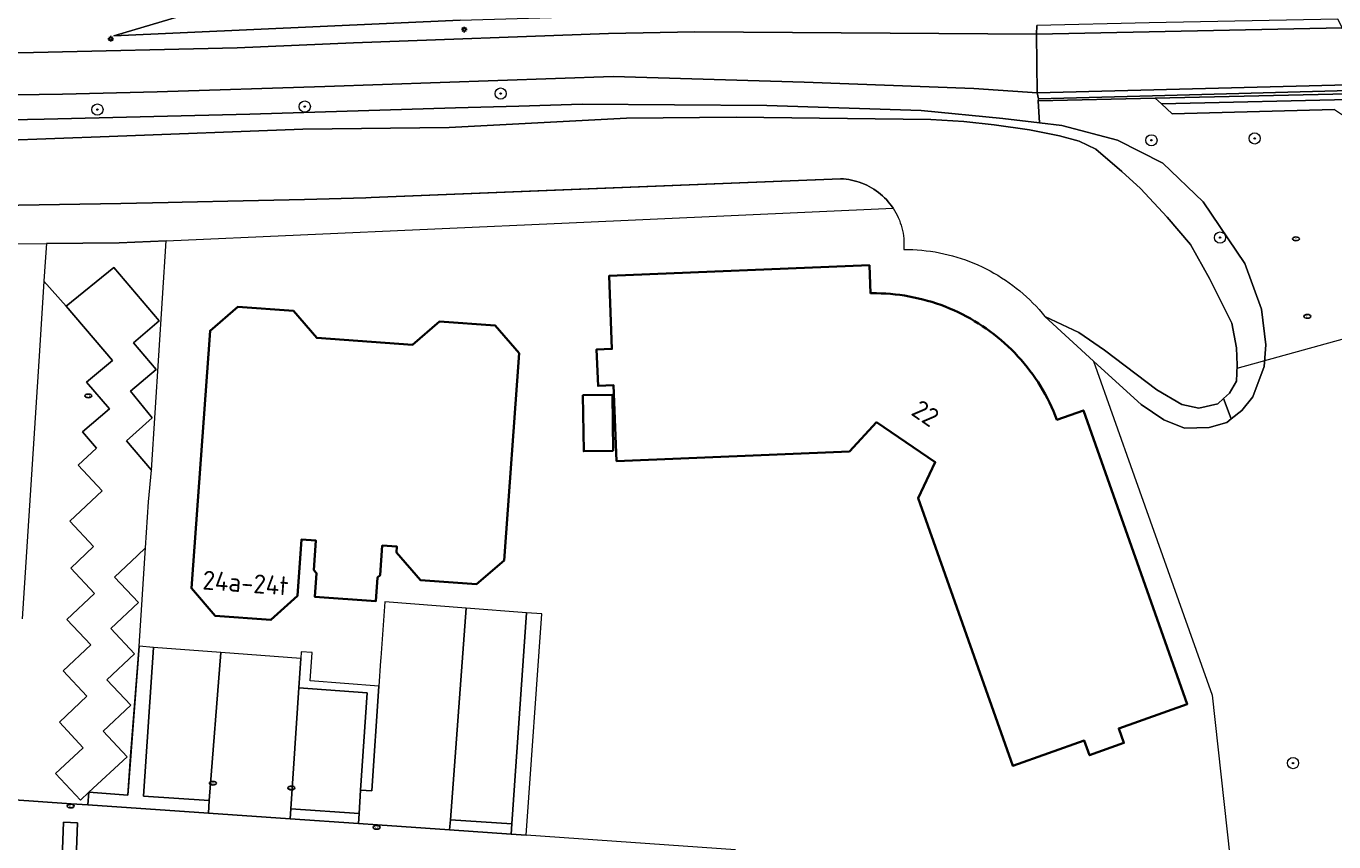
# Model space of a CAD drawing. Header units: metres. Extents: x 152610 to 160096, y 456114 to 462495.
# Tile 801 of 938: x 157810 to 157903, y 461533 to 461591. Entities that reach past the tile are written whole.
import ezdxf
from ezdxf.enums import TextEntityAlignment as Align

# ---------------------------------------------------------------- set-up
doc = ezdxf.new("R2010")
doc.units = ezdxf.units.M
doc.header["$LTSCALE"] = 0.5
doc.layers.get('0').update_dxf_attribs({"linetype": 'CONTINUOUS'})
for name, color, linetype, lineweight in [('B-PV-GK-BESCHOEIING-G', 251, 'GK-BESCHOEIING-SO', 18), ('B-PV-GR-BEPLANTING_CULTUUR_VASTE PLANTENVAK-GV', 251, 'CONTINUOUS', 18), ('B-PV-GR-BOOM-S', 251, 'CONTINUOUS', 25), ('B-PV-GR-HAAG-GV', 251, 'CONTINUOUS', 13), ('B-PV-IE-MEUBILAIR-S', 251, 'CONTINUOUS', 25), ('B-PV-IE-TERREINAFSCHEIDING_KUNSTMATIG_MUUR-GV', 251, 'CONTINUOUS', 18), ('B-PV-KW-KUNSTWERK_DUIKER-G', 251, 'CONTINUOUS', 18), ('B-PV-OG-BEBOUWING-GV', 6, 'CONTINUOUS', 35), ('B-PV-OG-BEBOUWING-T18', 1, 'CONTINUOUS', 18), ('B-PV-OG-TERREIN_BEGROEID-GV', 251, 'CONTINUOUS', 18), ('B-PV-OG-TERREIN_OEVER-GV', 251, 'CONTINUOUS', 18), ('B-PV-OG-WATER_SLOOT-GV', 251, 'CONTINUOUS', 18), ('B-PV-VH-GESLOTENVERHARDING_ASFALT-GV', 251, 'CONTINUOUS', 18), ('B-PV-VH-ONVERHARD-GV', 251, 'CONTINUOUS', 18), ('B-PV-VH-ONVERHARD_ZAND-GV', 251, 'CONTINUOUS', 18), ('B-PV-VH-OPENVERHARDING_BETONSTRAATSTEEN-GV', 251, 'CONTINUOUS', 18), ('B-PV-VH-OPENVERHARDING_STRAATBAKSTEEN-GV', 251, 'CONTINUOUS', 18), ('B-PV-VH-OPENVERHARDING_TEGEL-GV', 251, 'CONTINUOUS', 18)]:
    doc.layers.add(name, color=color, linetype=linetype, lineweight=lineweight)
doc.styles.add('NLCS-ISO', font='NLCS-ISO.ttf')
doc.styles.add('NLCS-ISO-M750-T18', font='NLCS-ISO.ttf', dxfattribs={"height": 1.35})
doc.linetypes.add('GK-BESCHOEIING-SO', pattern='A,18,-3,[1,NLCS.SHX,S=0.6,R=0,X=0,Y=0],-3', length=24)

# ---------------------------------------------------------------- blocks, each defined once
blk = doc.blocks.new('SIE-MEUBILAIR_PAAL_LICHTMAST-SO')
for points in [[(-0.62, 0), (-1, 0)], [(-0.71, 0.71), (-0.44, 0.44)], [(0, 1), (0, 0.62)], [(0.44, 0.44), (0.71, 0.71)], [(1, 0), (0.62, 0)], [(-0.71, -0.71), (-0.44, -0.44)], [(0, -0.62), (0, -1)], [(0.44, -0.44), (0.71, -0.71)]]:
    blk.add_lwpolyline(points)
blk.add_circle((0, 0), 0.5)
blk = doc.blocks.new('SIE-MEUBILAIR_PUT_RIOOLPUT-SO')
blk.add_ellipse((0, 0), major_axis=(1.25, 0), ratio=0.54)
at = {"style": 'NLCS-ISO'}
blk.add_text('ri', height=0.75, dxfattribs=at).set_placement((-0.04, 0.07), align=Align.MIDDLE_CENTER)
blk = doc.blocks.new('SIE-MEUBILAIR_PUT_KOLK-SO')
blk.add_ellipse((0, 0), major_axis=(1.25, 0), ratio=0.54)
at = {"style": 'NLCS-ISO'}
blk.add_text('klk', height=0.75, dxfattribs=at).set_placement((0.03, 0), align=Align.MIDDLE_CENTER)
blk = doc.blocks.new('SGR-BOOM_GBKN-SO')
at = {"linetype": 'ByBlock', "lineweight": 18}
h = blk.add_hatch(color=0, dxfattribs=at)
h.dxf.hatch_style = 1
edge = h.paths.add_edge_path()
edge.add_arc((0, 0), 0.25, 0, 360)
at = {"color": 0, "linetype": 'ByBlock', "lineweight": 18}
for radius in [2, 0.25]:
    blk.add_circle((0, 0), radius, dxfattribs=at)
at = {"color": 0, "linetype": 'ByBlock', "lineweight": 18, "style": 'NLCS-ISO'}
blk.add_attdef('SOORT', (2.5, 0), '', height=1.5, dxfattribs=at)

msp = doc.modelspace()

# ---------------------------------------------------------------- linework, layer by layer
at = {"layer": 'B-PV-GK-BESCHOEIING-G', "flags": 128}
msp.add_lwpolyline([(157603.154, 461541.739), (157594.721, 461572.291), (157603.17, 461579.62), (157626.91, 461580.4), (157639.15, 461580.09), (157647.927, 461579.521), (157667.69, 461578.24), (157669.399, 461578.23), (157671.109, 461578.229), (157672.818, 461578.235), (157674.527, 461578.249), (157676.237, 461578.272), (157677.946, 461578.302), (157679.655, 461578.34), (157681.363, 461578.387), (157683.072, 461578.441), (157684.78, 461578.503), (157686.488, 461578.574), (157688.195, 461578.652), (157689.903, 461578.738), (157691.609, 461578.833), (157693.316, 461578.935), (157694.49, 461579.01), (157704.75, 461579.32), (157715.79, 461579.08), (157733.8, 461578.5), (157738.169, 461578.437), (157742.537, 461578.382), (157746.906, 461578.336), (157751.275, 461578.297), (157755.644, 461578.266), (157760.013, 461578.243), (157764.382, 461578.228), (157768.751, 461578.222), (157773.12, 461578.223), (157777.489, 461578.232), (157781.858, 461578.249), (157786.227, 461578.274), (157790.596, 461578.308), (157794.964, 461578.349), (157799.333, 461578.398), (157803.702, 461578.455), (157808.07, 461578.521), (157812.439, 461578.594), (157816.807, 461578.675), (157821.175, 461578.764), (157825.543, 461578.861), (157829.911, 461578.967), (157834.278, 461579.08), (157834.66, 461579.09), (157868.11, 461580.43), (157868.124, 461580.43), (157868.317, 461580.419), (157868.509, 461580.4), (157868.701, 461580.374), (157868.891, 461580.339), (157869.08, 461580.297), (157869.266, 461580.247), (157869.451, 461580.189), (157869.633, 461580.124), (157869.812, 461580.051), (157869.988, 461579.971), (157870.16, 461579.884), (157870.329, 461579.789), (157870.493, 461579.688), (157870.654, 461579.58), (157870.809, 461579.466), (157870.96, 461579.345), (157871.106, 461579.218), (157871.246, 461579.085), (157871.381, 461578.946), (157871.509, 461578.802), (157871.632, 461578.653), (157871.749, 461578.498), (157871.859, 461578.339), (157871.962, 461578.176), (157872.058, 461578.009), (157872.148, 461577.837), (157872.23, 461577.662), (157872.305, 461577.484), (157872.373, 461577.303), (157872.433, 461577.119), (157872.485, 461576.933), (157872.529, 461576.745), (157872.566, 461576.556), (157872.595, 461576.364), (157872.616, 461576.172), (157872.629, 461575.979), (157872.634, 461575.786), (157872.631, 461575.593), (157872.62, 461575.4), (157872.937, 461575.398), (157873.257, 461575.388), (157873.577, 461575.37), (157873.896, 461575.344), (157874.215, 461575.31), (157874.532, 461575.268), (157874.848, 461575.218), (157875.163, 461575.161), (157875.477, 461575.095), (157875.789, 461575.022), (157876.098, 461574.941), (157876.406, 461574.852), (157876.711, 461574.756), (157877.014, 461574.651), (157877.314, 461574.54), (157877.612, 461574.421), (157877.906, 461574.294), (157878.197, 461574.161), (157878.484, 461574.02), (157878.768, 461573.871), (157879.048, 461573.716), (157879.324, 461573.554), (157879.596, 461573.385), (157879.864, 461573.209), (157880.127, 461573.027), (157880.386, 461572.838), (157880.64, 461572.643), (157880.889, 461572.441), (157881.132, 461572.234), (157881.371, 461572.02), (157881.604, 461571.8), (157881.831, 461571.575), (157882.053, 461571.344), (157882.269, 461571.108), (157882.479, 461570.866), (157882.683, 461570.619)], dxfattribs=at)
at = {"layer": 'B-PV-GR-BEPLANTING_CULTUUR_VASTE PLANTENVAK-GV', "flags": 128}
for points in [[(157811.325, 461573.148), (157812.916, 461571.35), (157816.314, 461574.101), (157819.551, 461570.314), (157817.714, 461568.751), (157819.335, 461566.854), (157817.499, 461565.291), (157819.039, 461563.401), (157817.211, 461561.768), (157818.996, 461559.68), (157820.047, 461576.015), (157816.694, 461575.865), (157811.513, 461575.819), (157811.413, 461574.52)], [(157818.12, 461547.116), (157818.575, 461554.129), (157817.991, 461553.58), (157816.364, 461552.05), (157818.063, 461550.234), (157816.09, 461548.393), (157817.789, 461546.578), (157815.822, 461544.736), (157817.521, 461542.915), (157815.554, 461541.073), (157817.253, 461539.252), (157814.532, 461536.712), (157817.303, 461536.5), (157817.514, 461539.258)]]:
    msp.add_lwpolyline(points, close=True, dxfattribs=at)
at = {"layer": 'B-PV-GR-HAAG-GV', "flags": 128}
for points in [[(157844.625, 461533.732), (157845.713, 461533.656), (157846.813, 461549.43), (157845.726, 461549.514), (157844.676, 461534.46)], [(157818.42, 461536.442), (157819.147, 461547.038), (157818.12, 461547.116), (157817.303, 461536.5), (157814.532, 461536.712), (157814.463, 461535.818), (157823.059, 461535.228), (157823.12, 461536.12)], [(157834.373, 461543.799), (157833.896, 461536.871), (157834.695, 461536.817), (157835.208, 461544.279), (157830.314, 461544.647), (157830.443, 461546.674), (157829.67, 461546.733), (157829.633, 461546.25), (157829.496, 461544.166)], [(157828.931, 461535.541), (157828.884, 461534.828), (157833.759, 461534.493), (157833.805, 461535.206)], [(157840.302, 461534.76), (157840.248, 461534.039), (157844.625, 461533.732), (157844.676, 461534.46)]]:
    msp.add_lwpolyline(points, close=True, dxfattribs=at)
at = {"layer": 'B-PV-IE-TERREINAFSCHEIDING_KUNSTMATIG_MUUR-GV', "flags": 128}
msp.add_lwpolyline([(157905.315, 461586.515), (157905.297, 461586.625), (157905.279, 461586.736), (157890.356, 461586.35), (157882.212, 461586.139), (157882.201, 461585.985), (157890.544, 461586.176)], close=True, dxfattribs=at)
at = {"layer": 'B-PV-KW-KUNSTWERK_DUIKER-G', "flags": 128}
msp.add_lwpolyline([(157896.377, 461566.947), (157945.217, 461580.421)], dxfattribs=at)
at = {"layer": 'B-PV-OG-BEBOUWING-GV', "flags": 128}
for points in [[(157870.25, 461572.27), (157870.17, 461574.27), (157851.61, 461573.51), (157851.82, 461568.31), (157850.72, 461568.27), (157850.83, 461565.67), (157851.93, 461565.72), (157852.15, 461560.32), (157868.75, 461561), (157870.67, 461563.08), (157874.86, 461560.23), (157873.64, 461557.68), (157880.4, 461538.6), (157885.49, 461540.4), (157885.86, 461539.36), (157888.31, 461540.23), (157887.94, 461541.27), (157892.83, 461543), (157885.42, 461563.93), (157883.54, 461563.26), (157883.419, 461563.571), (157883.29, 461563.879), (157883.154, 461564.183), (157883.011, 461564.485), (157882.86, 461564.782), (157882.703, 461565.076), (157882.538, 461565.367), (157882.367, 461565.653), (157882.188, 461565.935), (157882.003, 461566.212), (157881.812, 461566.486), (157881.613, 461566.754), (157881.409, 461567.018), (157881.198, 461567.276), (157880.981, 461567.53), (157880.758, 461567.778), (157880.53, 461568.021), (157880.295, 461568.258), (157880.055, 461568.49), (157879.809, 461568.716), (157879.558, 461568.935), (157879.302, 461569.149), (157879.041, 461569.356), (157878.775, 461569.558), (157878.504, 461569.753), (157878.228, 461569.941), (157877.948, 461570.122), (157877.664, 461570.297), (157877.376, 461570.465), (157877.084, 461570.626), (157876.788, 461570.78), (157876.488, 461570.927), (157876.185, 461571.066), (157875.879, 461571.198), (157875.569, 461571.323), (157875.257, 461571.44), (157874.942, 461571.55), (157874.624, 461571.653), (157874.304, 461571.747), (157873.982, 461571.834), (157873.658, 461571.913), (157873.332, 461571.985), (157873.005, 461572.049), (157872.676, 461572.104), (157872.345, 461572.152), (157872.014, 461572.192), (157871.682, 461572.224), (157871.349, 461572.248), (157871.016, 461572.264), (157870.683, 461572.272), (157870.349, 461572.271)], [(157829.114, 461571.017), (157825.144, 461571.305), (157823.176, 461569.603), (157821.844, 461551.251), (157823.546, 461549.283), (157827.515, 461548.995), (157829.405, 461550.712), (157829.696, 461554.732), (157830.724, 461554.657), (157830.571, 461552.553), (157830.756, 461552.339), (157830.633, 461550.643), (157834.981, 461550.328), (157835.104, 461552.013), (157835.296, 461552.18), (157835.45, 461554.294), (157836.497, 461554.218), (157836.467, 461553.799), (157838.169, 461551.831), (157842.158, 461551.541), (157844.126, 461553.243), (157845.198, 461568.004), (157843.496, 461569.973), (157839.526, 461570.261), (157837.601, 461568.596), (157830.779, 461569.091)], [(157851.915, 461561.048), (157851.859, 461565.035), (157849.752, 461565.006), (157849.808, 461561.018)]]:
    msp.add_lwpolyline(points, close=True, dxfattribs=at)
at = {"layer": 'B-PV-OG-TERREIN_BEGROEID-GV', "flags": 128}
msp.add_lwpolyline([(157893.721, 461598.328), (157889.173, 461598.711), (157884.42, 461598.566), (157879.793, 461598.345), (157871.876, 461598.514), (157862.756, 461597.981), (157850.832, 461596.679), (157839.045, 461594.746), (157830.034, 461593.476), (157821.048, 461592.012), (157816.326, 461590.624), (157841.007, 461591.742), (157860.511, 461592.306), (157880.033, 461592.164), (157890.771, 461592.138), (157892.814, 461593.721), (157902.239, 461593.907), (157901.409, 461594.945), (157900.5, 461595.914), (157897.443, 461597.103)], close=True, dxfattribs=at)
for points in [[(157841.007, 461591.742), (157816.326, 461590.624), (157821.048, 461592.012)], [(157637.55, 461591.37), (157668.37, 461589.47), (157673.158, 461589.263), (157677.95, 461589.37), (157688.211, 461589.831), (157698.19, 461590.28), (157703.059, 461590.42), (157707.93, 461590.5), (157723.4, 461589.93), (157738.593, 461589.529), (157753.79, 461589.29), (157768.41, 461589.231), (157783.03, 461589.26), (157791.152, 461589.3), (157798.084, 461589.328), (157803.677, 461589.318), (157810.596, 461589.439), (157825.105, 461589.77), (157833.398, 461590.111), (157851.564, 461590.79), (157857.728, 461590.896), (157882.073, 461590.748), (157882.114, 461591.354)], [(157797.016, 461584.388), (157811.35, 461584.69), (157826.01, 461585.048), (157840.667, 461585.493), (157845.182, 461585.609), (157849.696, 461585.76), (157862.869, 461585.657), (157873.859, 461585.302), (157879.67, 461584.731), (157882.286, 461584.419), (157882.201, 461585.985), (157882.212, 461586.139), (157882.137, 461586.558), (157877.603, 461586.875), (157865.523, 461587.326), (157851.902, 461587.71), (157831.35, 461587.015), (157819.402, 461586.633), (157812.665, 461586.456), (157799.383, 461586.267)], [(157903.317, 461585.376), (157891.753, 461585.058), (157890.984, 461585.769), (157890.544, 461586.176), (157882.201, 461585.985), (157882.286, 461584.419), (157883.897, 461584.227), (157887.853, 461583.185), (157891.081, 461581.542), (157893.961, 461578.795), (157896.93, 461574.403), (157898.126, 461571.147), (157898.429, 461568.605), (157898.31, 461567.067), (157897.494, 461564.903), (157896.72, 461563.92), (157895.968, 461563.32), (157895.64, 461563.058), (157894.398, 461562.698), (157892.634, 461562.668), (157891.15, 461563.25), (157889.533, 461564.348), (157888, 461565.76), (157886.155, 461567.446), (157889.052, 461559.269), (157894.594, 461543.624), (157896.072, 461530.217)]]:
    msp.add_lwpolyline(points, dxfattribs=at)
at = {"layer": 'B-PV-OG-TERREIN_OEVER-GV', "flags": 128}
for points in [[(157808.246, 461583.16), (157815.979, 461583.436), (157829.781, 461583.961), (157840.217, 461584.099), (157852.86, 461584.761), (157860.677, 461584.823), (157874.555, 461584.646), (157876.907, 461584.505), (157879.07, 461584.268), (157881.573, 461583.919), (157883.713, 461583.486), (157885.123, 461583.116), (157886.316, 461582.534), (157888.165, 461580.95), (157889.489, 461579.737), (157891.406, 461577.708), (157893.062, 461575.754), (157894.403, 461573.317), (157896.011, 461570.142), (157896.339, 461568.392), (157896.386, 461567.151), (157896.336, 461566.008), (157895.839, 461565.166), (157895.413, 461564.77), (157895.968, 461563.32), (157896.72, 461563.92), (157897.494, 461564.903), (157898.31, 461567.067), (157898.429, 461568.605), (157898.126, 461571.147), (157896.93, 461574.403), (157893.961, 461578.795), (157891.081, 461581.542), (157887.853, 461583.185), (157883.897, 461584.227), (157882.286, 461584.419), (157879.67, 461584.731), (157873.859, 461585.302), (157862.869, 461585.657), (157849.696, 461585.76), (157845.182, 461585.609), (157840.667, 461585.493), (157826.01, 461585.048), (157811.35, 461584.69), (157797.016, 461584.388)], [(157797.562, 461575.696), (157811.513, 461575.819), (157816.694, 461575.865), (157820.047, 461576.015), (157848.758, 461577.301), (157871.861, 461578.335), (157871.859, 461578.339), (157871.749, 461578.498), (157871.632, 461578.653), (157871.51, 461578.802), (157871.381, 461578.946), (157871.246, 461579.085), (157871.106, 461579.218), (157870.96, 461579.345), (157870.809, 461579.466), (157870.654, 461579.58), (157870.493, 461579.688), (157870.329, 461579.789), (157870.16, 461579.884), (157869.988, 461579.971), (157869.812, 461580.051), (157869.633, 461580.124), (157869.451, 461580.189), (157869.266, 461580.247), (157869.08, 461580.297), (157868.891, 461580.339), (157868.701, 461580.374), (157868.509, 461580.4), (157868.317, 461580.419), (157868.124, 461580.429), (157868.11, 461580.43), (157848.923, 461579.661), (157834.66, 461579.09), (157834.278, 461579.08), (157829.911, 461578.966), (157825.543, 461578.861), (157821.175, 461578.764), (157820.184, 461578.744), (157816.807, 461578.675), (157812.439, 461578.594), (157808.07, 461578.521)]]:
    msp.add_lwpolyline(points, dxfattribs=at)
msp.add_lwpolyline([(157885.091, 461569.488), (157882.683, 461570.619), (157886.155, 461567.446), (157888, 461565.76), (157889.533, 461564.348), (157891.15, 461563.25), (157892.634, 461562.668), (157894.398, 461562.698), (157895.64, 461563.058), (157895.968, 461563.32), (157895.413, 461564.77), (157894.999, 461564.385), (157893.645, 461564.085), (157892.436, 461564.344), (157890.662, 461565.391), (157886.923, 461568.217)], close=True, dxfattribs=at)
at = {"layer": 'B-PV-OG-WATER_SLOOT-GV', "flags": 128}
msp.add_lwpolyline([(157808.07, 461578.521), (157812.439, 461578.594), (157816.807, 461578.675), (157820.184, 461578.744), (157821.175, 461578.764), (157825.543, 461578.861), (157829.911, 461578.966), (157834.278, 461579.08), (157834.66, 461579.09), (157848.923, 461579.661), (157868.11, 461580.43), (157868.124, 461580.429), (157868.317, 461580.419), (157868.509, 461580.4), (157868.701, 461580.374), (157868.891, 461580.339), (157869.08, 461580.297), (157869.266, 461580.247), (157869.451, 461580.189), (157869.633, 461580.124), (157869.812, 461580.051), (157869.988, 461579.971), (157870.16, 461579.884), (157870.329, 461579.789), (157870.493, 461579.688), (157870.654, 461579.58), (157870.809, 461579.466), (157870.96, 461579.345), (157871.106, 461579.218), (157871.246, 461579.085), (157871.381, 461578.946), (157871.51, 461578.802), (157871.632, 461578.653), (157871.749, 461578.498), (157871.859, 461578.339), (157871.861, 461578.335), (157871.962, 461578.176), (157872.058, 461578.009), (157872.148, 461577.837), (157872.23, 461577.662), (157872.305, 461577.484), (157872.373, 461577.303), (157872.433, 461577.119), (157872.485, 461576.933), (157872.53, 461576.745), (157872.566, 461576.556), (157872.595, 461576.364), (157872.616, 461576.172), (157872.629, 461575.979), (157872.634, 461575.786), (157872.631, 461575.593), (157872.62, 461575.4), (157872.937, 461575.398), (157873.257, 461575.388), (157873.577, 461575.37), (157873.896, 461575.344), (157874.215, 461575.31), (157874.532, 461575.268), (157874.848, 461575.218), (157875.163, 461575.161), (157875.477, 461575.095), (157875.789, 461575.022), (157876.098, 461574.941), (157876.406, 461574.852), (157876.711, 461574.756), (157877.014, 461574.652), (157877.314, 461574.54), (157877.612, 461574.421), (157877.906, 461574.294), (157878.197, 461574.161), (157878.484, 461574.02), (157878.768, 461573.872), (157879.048, 461573.716), (157879.324, 461573.554), (157879.597, 461573.385), (157879.864, 461573.209), (157880.127, 461573.027), (157880.386, 461572.838), (157880.64, 461572.643), (157880.889, 461572.442), (157881.132, 461572.234), (157881.371, 461572.02), (157881.604, 461571.801), (157881.831, 461571.575), (157882.053, 461571.344), (157882.269, 461571.108), (157882.479, 461570.866), (157882.683, 461570.619), (157885.091, 461569.488), (157886.923, 461568.217), (157890.662, 461565.391), (157892.436, 461564.344), (157893.645, 461564.085), (157894.999, 461564.385), (157895.413, 461564.77), (157895.839, 461565.166), (157896.336, 461566.008), (157896.386, 461567.151), (157896.339, 461568.392), (157896.011, 461570.142), (157894.403, 461573.317), (157893.062, 461575.754), (157891.406, 461577.708), (157889.489, 461579.737), (157888.165, 461580.95), (157886.316, 461582.534), (157885.123, 461583.116), (157883.713, 461583.486), (157881.573, 461583.919), (157879.07, 461584.268), (157876.907, 461584.505), (157874.555, 461584.646), (157860.677, 461584.823), (157852.86, 461584.761), (157840.217, 461584.099), (157829.781, 461583.961), (157815.979, 461583.436), (157808.246, 461583.16)], dxfattribs=at)
at = {"layer": 'B-PV-VH-GESLOTENVERHARDING_ASFALT-GV', "flags": 128}
msp.add_lwpolyline([(157799.383, 461586.267), (157812.665, 461586.456), (157819.402, 461586.633), (157831.35, 461587.015), (157851.902, 461587.71), (157865.523, 461587.326), (157877.603, 461586.875), (157882.137, 461586.558), (157882.073, 461590.748), (157857.728, 461590.896), (157851.564, 461590.79), (157833.398, 461590.111), (157825.105, 461589.77), (157810.596, 461589.439), (157803.677, 461589.318)], dxfattribs=at)
msp.add_lwpolyline([(157905.202, 461587.158), (157904.664, 461589.213), (157903.872, 461591.184), (157882.073, 461590.748), (157882.137, 461586.558)], close=True, dxfattribs=at)
at = {"layer": 'B-PV-VH-ONVERHARD-GV', "flags": 128}
for points in [[(157844.625, 461533.732), (157845.713, 461533.656), (157846.813, 461549.43), (157845.726, 461549.514), (157844.676, 461534.46)], [(157823.12, 461536.12), (157818.42, 461536.442), (157819.147, 461547.038), (157818.12, 461547.116), (157817.514, 461539.258), (157817.303, 461536.5), (157814.532, 461536.712), (157814.463, 461535.818), (157823.059, 461535.228)], [(157829.496, 461544.166), (157834.373, 461543.799), (157833.896, 461536.871), (157834.695, 461536.817), (157835.208, 461544.279), (157830.314, 461544.647), (157830.443, 461546.674), (157829.67, 461546.733), (157829.633, 461546.25)], [(157828.931, 461535.541), (157828.884, 461534.828), (157833.759, 461534.493), (157833.805, 461535.206)], [(157844.676, 461534.46), (157840.302, 461534.76), (157840.248, 461534.039), (157844.625, 461533.732)]]:
    msp.add_lwpolyline(points, close=True, dxfattribs=at)
at = {"layer": 'B-PV-VH-ONVERHARD_ZAND-GV', "flags": 128}
for points in [[(157905.373, 461586.105), (157905.345, 461586.31), (157905.315, 461586.515), (157890.544, 461586.176), (157890.984, 461585.769)], [(157905.499, 461584.624), (157905.453, 461585.366), (157905.373, 461586.105), (157890.984, 461585.769), (157891.753, 461585.058), (157903.317, 461585.376), (157904.381, 461584.647)]]:
    msp.add_lwpolyline(points, close=True, dxfattribs=at)
at = {"layer": 'B-PV-VH-OPENVERHARDING_BETONSTRAATSTEEN-GV', "flags": 128}
for points in [[(157833.759, 461534.493), (157835.11, 461534.4), (157840.248, 461534.039), (157840.302, 461534.76), (157841.436, 461549.841), (157835.62, 461550.286), (157835.346, 461546.299), (157835.332, 461546.089), (157835.208, 461544.279), (157834.695, 461536.817), (157833.896, 461536.871), (157833.805, 461535.206)], [(157840.302, 461534.76), (157844.676, 461534.46), (157845.726, 461549.514), (157841.436, 461549.841)], [(157819.147, 461547.038), (157818.42, 461536.442), (157823.12, 461536.12), (157823.935, 461546.678)], [(157823.935, 461546.678), (157823.12, 461536.12), (157823.059, 461535.228), (157828.884, 461534.828), (157828.931, 461535.541), (157829.496, 461544.166), (157829.633, 461546.25)], [(157833.805, 461535.206), (157833.896, 461536.871), (157834.373, 461543.799), (157829.496, 461544.166), (157828.931, 461535.541)], [(157812.723, 461534.578), (157813.716, 461534.541), (157813.57, 461530.673), (157812.578, 461530.71)], [(157813.716, 461534.541), (157812.723, 461534.578), (157812.578, 461530.71), (157813.57, 461530.673)]]:
    msp.add_lwpolyline(points, close=True, dxfattribs=at)
msp.add_lwpolyline([(157860.62, 461532.61), (157845.713, 461533.656), (157844.625, 461533.732), (157840.248, 461534.039), (157835.11, 461534.4), (157833.759, 461534.493), (157828.884, 461534.828), (157823.059, 461535.228), (157814.463, 461535.818), (157813.27, 461535.9), (157808.903, 461536.203)], dxfattribs=at)
at = {"layer": 'B-PV-VH-OPENVERHARDING_STRAATBAKSTEEN-GV', "flags": 128}
msp.add_lwpolyline([(157812.916, 461571.35), (157816.213, 461567.493), (157814.376, 461565.93), (157815.997, 461564.033), (157814.089, 461562.407), (157815.089, 461561.238), (157813.777, 461560.015), (157815.476, 461558.2), (157813.17, 461556.041), (157814.869, 461554.22), (157813.241, 461552.689), (157814.94, 461550.874), (157812.968, 461549.033), (157814.667, 461547.217), (157812.7, 461545.376), (157814.399, 461543.554), (157812.432, 461541.713), (157814.13, 461539.891), (157812.158, 461538.05), (157813.929, 461536.15), (157814.532, 461536.712), (157817.253, 461539.252), (157815.554, 461541.073), (157817.521, 461542.915), (157815.822, 461544.736), (157817.789, 461546.578), (157816.09, 461548.393), (157818.063, 461550.234), (157816.364, 461552.05), (157817.991, 461553.58), (157818.575, 461554.129), (157818.788, 461557.411), (157818.996, 461559.68), (157817.211, 461561.768), (157819.039, 461563.401), (157817.499, 461565.291), (157819.335, 461566.854), (157817.714, 461568.751), (157819.551, 461570.314), (157816.314, 461574.101)], close=True, dxfattribs=at)
msp.add_lwpolyline([(157808.903, 461536.203), (157813.27, 461535.9), (157814.463, 461535.818), (157814.532, 461536.712), (157813.929, 461536.15), (157812.158, 461538.05), (157814.13, 461539.891), (157812.432, 461541.713), (157814.399, 461543.554), (157812.7, 461545.376), (157814.667, 461547.217), (157812.968, 461549.033), (157814.94, 461550.874), (157813.241, 461552.689), (157814.869, 461554.22), (157813.17, 461556.041), (157815.476, 461558.2), (157813.777, 461560.015), (157815.089, 461561.238), (157814.089, 461562.407), (157815.997, 461564.033), (157814.376, 461565.93), (157816.213, 461567.493), (157812.916, 461571.35), (157811.325, 461573.148), (157811.007, 461568.174), (157809.786, 461549.083)], dxfattribs=at)
at = {"layer": 'B-PV-VH-OPENVERHARDING_TEGEL-GV', "flags": 128}
for points in [[(157903.872, 461591.184), (157903.718, 461591.497), (157903.558, 461591.808), (157890.115, 461591.536), (157882.114, 461591.354), (157882.073, 461590.748)], [(157905.279, 461586.736), (157905.242, 461586.947), (157905.202, 461587.158), (157882.137, 461586.558), (157882.212, 461586.139), (157890.356, 461586.35)]]:
    msp.add_lwpolyline(points, close=True, dxfattribs=at)

# ---------------------------------------------------------------- block references
at = {"layer": 'B-PV-GR-BOOM-S', "xscale": 0.2, "yscale": 0.2, "zscale": 0.2}
for p in [(157843.886, 461586.506), (157829.921, 461585.577), (157815.145, 461585.367), (157890.27, 461583.176), (157897.632, 461583.306), (157895.163, 461576.244), (157900.366, 461538.798)]:
    msp.add_blockref('SGR-BOOM_GBKN-SO', p, dxfattribs=at)
at = {"layer": 'B-PV-IE-MEUBILAIR-S', "xscale": 0.2, "yscale": 0.2, "zscale": 0.2}
for name, p in [('SIE-MEUBILAIR_PAAL_LICHTMAST-SO', (157816.098, 461590.412)), ('SIE-MEUBILAIR_PAAL_LICHTMAST-SO', (157841.29, 461591.063)), ('SIE-MEUBILAIR_PUT_RIOOLPUT-SO', (157900.572, 461576.155)), ('SIE-MEUBILAIR_PUT_RIOOLPUT-SO', (157901.39, 461570.63)), ('SIE-MEUBILAIR_PUT_KOLK-SO', (157814.496, 461564.961)), ('SIE-MEUBILAIR_PUT_KOLK-SO', (157823.372, 461537.359)), ('SIE-MEUBILAIR_PUT_KOLK-SO', (157828.973, 461537.024)), ('SIE-MEUBILAIR_PUT_KOLK-SO', (157813.244, 461535.733)), ('SIE-MEUBILAIR_PUT_KOLK-SO', (157835.05, 461534.217))]:
    msp.add_blockref(name, p, dxfattribs=at)

# ---------------------------------------------------------------- texts
at = {"layer": 'B-PV-OG-BEBOUWING-T18', "style": 'NLCS-ISO-M750-T18'}
for s, rotation, p in [('22', 325.8, (157874.171, 461563.722)), ('24a-24t', 355.9, (157825.711, 461551.632))]:
    msp.add_text(s, height=1.35, rotation=rotation, dxfattribs=at).set_placement(p, align=Align.MIDDLE)

doc.saveas('drawing.dxf')
